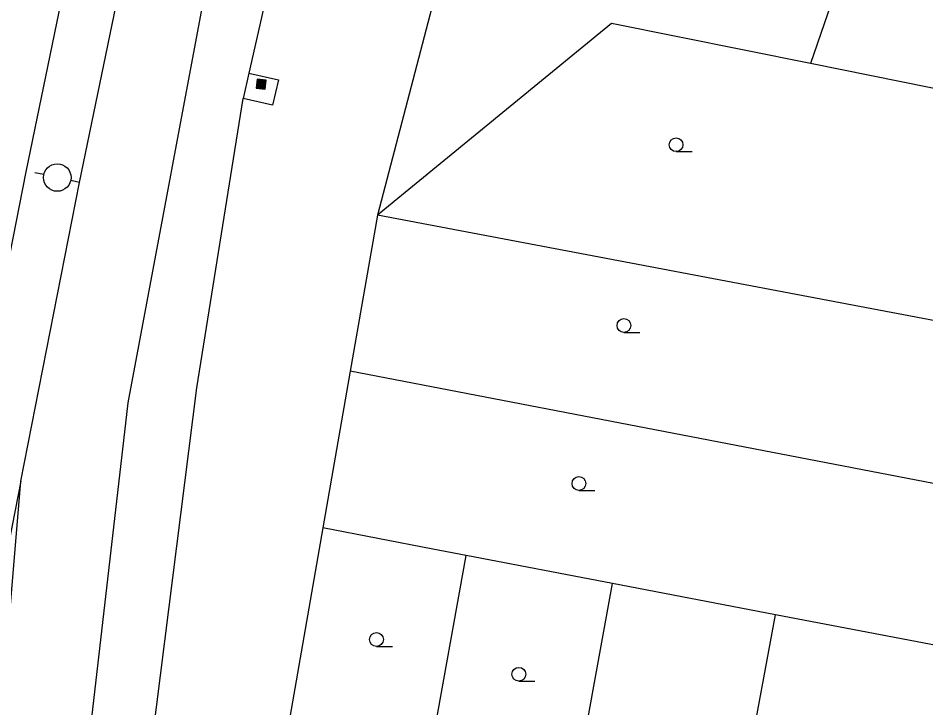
# Model space of a CAD drawing. Extents: x -596229 to -595156, y -1161237 to -1159376.
# Drawn here: x -596141.06 to -596091.46, y -1160374.4 to -1160336.73 of the extents above; entities that cross this region are included whole.
import ezdxf

# ---------------------------------------------------------------- set-up
doc = ezdxf.new("R2010")
doc.units = 0
for name, color, linetype in [('DOP - rozhrani ploch obecne', 7, 'Continuous'), ('Level 12', 7, 'Continuous'), ('Level 25', 7, 'Continuous'), ('Level 36', 7, 'Continuous'), ('TM - CD - osa koleji', 7, 'Continuous'), ('TM - horni hrana svahu', 7, 'Continuous'), ('TM - letecke snimky - pomocna linie', 7, 'Continuous'), ('TM - plot nerozliseny - VP', 7, 'Continuous'), ('TM - rozhrani ploch obecne - VP', 7, 'Continuous')]:
    doc.layers.add(name, color=color, linetype=linetype)

msp = doc.modelspace()

# ---------------------------------------------------------------- linework, layer by layer
at = {"layer": 'DOP - rozhrani ploch obecne'}
for points in [[(-596095.33, -1160332.12), (-596097.76, -1160339.22)], [(-596108.64, -1160337.02), (-596121.43, -1160347.5)], [(-596097.76, -1160339.22), (-596108.64, -1160337.02)], [(-596073.18, -1160344.18), (-596097.76, -1160339.22)], [(-596079.52, -1160355.44), (-596121.43, -1160347.5)], [(-596081.21, -1160364.04), (-596122.92, -1160356.02)], [(-596118.4, -1160365.73), (-596124.41, -1160364.58)], [(-596116.58, -1160366.08), (-596118.4, -1160365.73)], [(-596118.45, -1160376.49), (-596116.58, -1160366.08)], [(-596108.59, -1160367.61), (-596116.58, -1160366.08)], [(-596110.83, -1160379.93), (-596108.59, -1160367.61)], [(-596099.68, -1160369.32), (-596108.59, -1160367.61)], [(-596102.7, -1160385.64), (-596099.68, -1160369.32)], [(-596088.88, -1160371.38), (-596099.68, -1160369.32)]]:
    msp.add_lwpolyline(points, dxfattribs=at)
at = {"layer": 'Level 12'}
for p, q in [((-596139.653, -1160345.281), (-596140.142, -1160345.174)), ((-596137.7, -1160345.71), (-596138.188, -1160345.603))]:
    msp.add_line(p, q, dxfattribs=at)
msp.add_circle((-596138.921, -1160345.442), 0.75, dxfattribs=at)
at = {"layer": 'Level 25'}
for points in [[(-596128.059, -1160340.557), (-596127.563, -1160340.619), (-596127.501, -1160340.123), (-596127.997, -1160340.061)], [(-596128.003, -1160340.514), (-596127.606, -1160340.563), (-596127.557, -1160340.166), (-596127.954, -1160340.117)], [(-596127.947, -1160340.47), (-596127.65, -1160340.507), (-596127.613, -1160340.21), (-596127.91, -1160340.173)], [(-596127.892, -1160340.427), (-596127.693, -1160340.452), (-596127.668, -1160340.253), (-596127.867, -1160340.228)], [(-596127.836, -1160340.383), (-596127.737, -1160340.396), (-596127.724, -1160340.297), (-596127.823, -1160340.284)]]:
    msp.add_lwpolyline(points, close=True, dxfattribs=at)
at = {"layer": 'Level 36'}
for p, q in [((-596105.11, -1160344.025), (-596104.235, -1160344.025)), ((-596107.96, -1160353.895), (-596107.085, -1160353.895)), ((-596110.42, -1160362.525), (-596109.545, -1160362.525)), ((-596121.48, -1160371.045), (-596120.605, -1160371.045)), ((-596113.7, -1160372.945), (-596112.825, -1160372.945))]:
    msp.add_line(p, q, dxfattribs=at)
for centre in [(-596105.11, -1160343.65), (-596107.96, -1160353.52), (-596110.42, -1160362.15), (-596121.48, -1160370.67), (-596113.7, -1160372.57)]:
    msp.add_circle(centre, 0.375, dxfattribs=at)
at = {"layer": 'TM - CD - osa koleji'}
for points in [[(-596140.91, -1160362.02), (-596137.7, -1160345.71), (-596134.6, -1160330.64), (-596130.18, -1160311)], [(-596070.84, -1160662.58), (-596079.19, -1160639.25), (-596089.53, -1160610.33), (-596100.36, -1160580), (-596108.92, -1160555.81), (-596119.29, -1160525.88), (-596123.37, -1160513.21), (-596128.62, -1160494.53), (-596133.1, -1160473.96), (-596137.29, -1160444.66), (-596137.85, -1160438.46), (-596138.97, -1160415.3), (-596138.73, -1160396.35), (-596137.86, -1160382.04), (-596135.04, -1160357.75), (-596130.33, -1160332.57), (-596130.02, -1160331.12), (-596125.76, -1160311.5)], [(-596140.91, -1160362.02), (-596144.12, -1160378.32), (-596148.32, -1160398.86), (-596154.5, -1160423.44), (-596159.1, -1160436.39), (-596169.32, -1160457.95), (-596181.5, -1160476.74), (-596187.82, -1160485.6), (-596198.97, -1160501.18)], [(-596074.23, -1160665.02), (-596082.93, -1160640.58), (-596093.29, -1160611.48), (-596104.04, -1160581.31), (-596112.72, -1160556.78), (-596123.04, -1160527.19), (-596127.3, -1160514.27), (-596132.74, -1160495.66), (-596137.47, -1160474.66), (-596140.69, -1160454.88), (-596142.42, -1160438.86), (-596143.61, -1160415.81), (-596143.6, -1160402.29), (-596142.31, -1160378.67), (-596140.91, -1160362.02)]]:
    msp.add_lwpolyline(points, dxfattribs=at)
at = {"layer": 'TM - horni hrana svahu'}
msp.add_lwpolyline([(-596134.81, -1160384.75), (-596131.29, -1160356.93), (-596128.77, -1160341.13)], dxfattribs=at)
at = {"layer": 'TM - letecke snimky - pomocna linie'}
msp.add_lwpolyline([(-596137.53, -1160330.01), (-596140.64, -1160345.12), (-596143.86, -1160361.47), (-596143.91, -1160361.77), (-596147.06, -1160377.73), (-596148.67, -1160385.6), (-596149.03, -1160387.35), (-596151.25, -1160398.19), (-596157.37, -1160422.57), (-596161.4, -1160433.9), (-596166.36, -1160447.09), (-596170.59, -1160456.72), (-596171.88, -1160456.72)], dxfattribs=at)
at = {"layer": 'TM - plot nerozliseny - VP'}
for points in [[(-596112.56, -1160313.59), (-596121.43, -1160347.5)], [(-596121.43, -1160347.5), (-596122.92, -1160356.02)], [(-596122.92, -1160356.02), (-596124.41, -1160364.58)], [(-596124.41, -1160364.58), (-596126.49, -1160376.48)]]:
    msp.add_lwpolyline(points, dxfattribs=at)
at = {"layer": 'TM - rozhrani ploch obecne - VP'}
for points in [[(-596127.58, -1160335.9), (-596128.46, -1160339.74)], [(-596128.46, -1160339.74), (-596126.84, -1160340.11), (-596127.17, -1160341.49), (-596128.77, -1160341.13)], [(-596128.46, -1160339.74), (-596128.77, -1160341.13)]]:
    msp.add_lwpolyline(points, dxfattribs=at)

doc.saveas('drawing.dxf')
